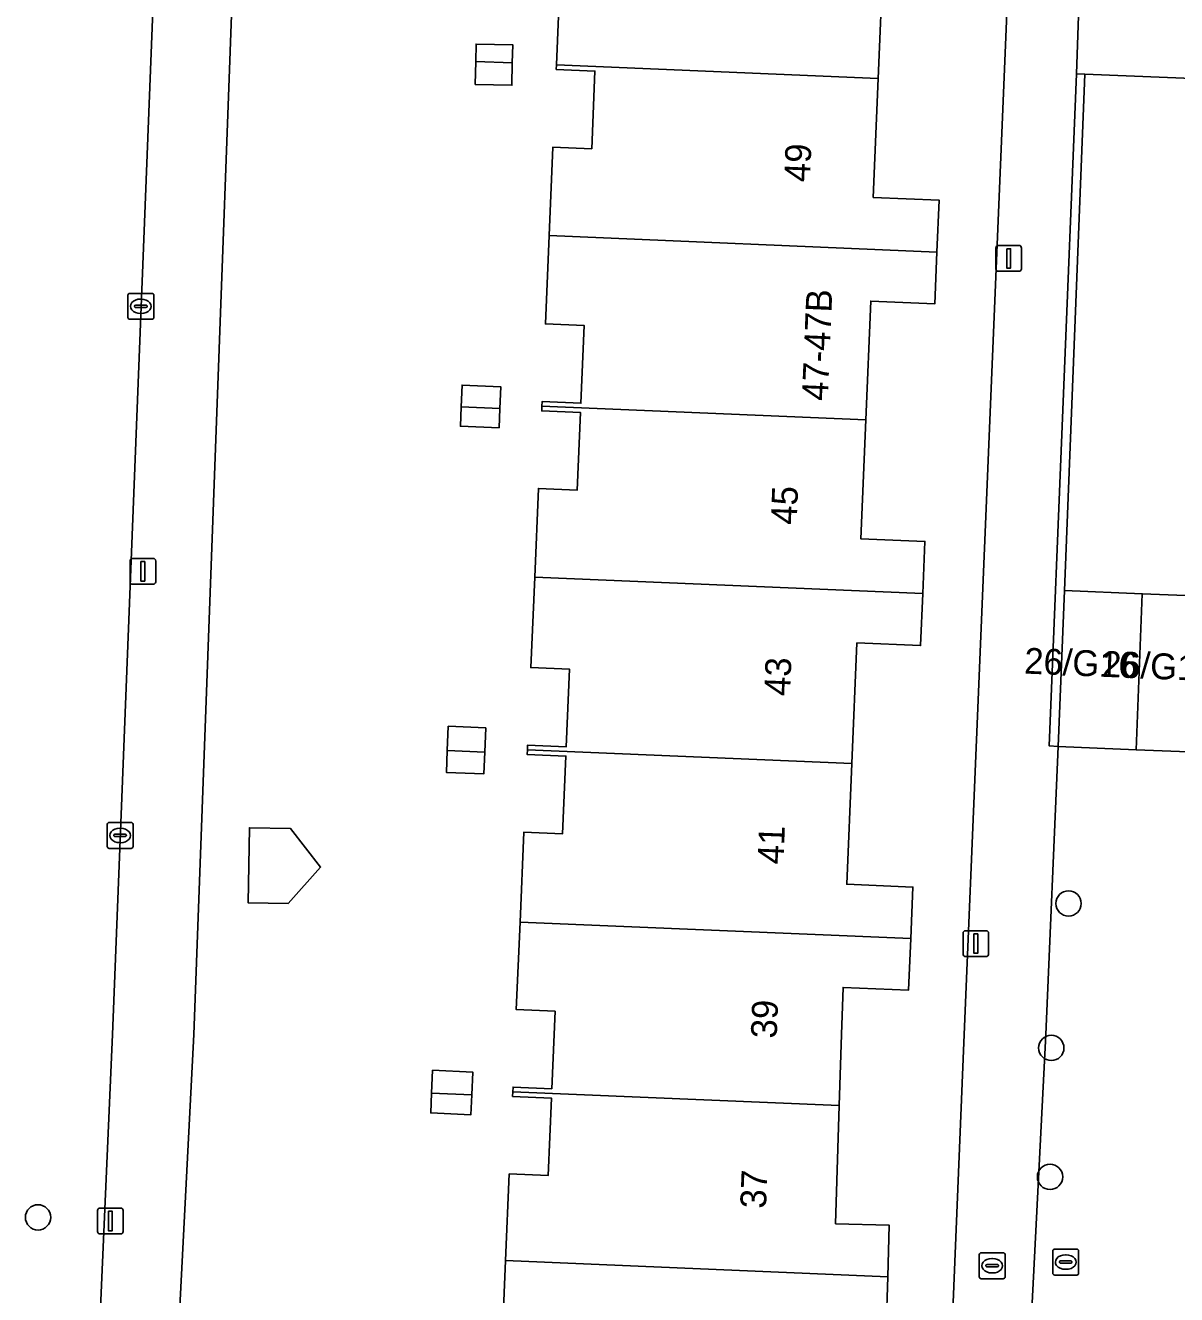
# Model space of a CAD drawing. Extents: x 160786 to 161429, y 386828 to 387485.
# Drawn here: x 161146.34 to 161190.84, y 386989.95 to 387039 of the extents above; entities that cross this region are included whole.
import ezdxf

# ---------------------------------------------------------------- set-up
doc = ezdxf.new("R2010")
doc.units = 0
for name, color, linetype in [('IMGEO_Boom', 7, 'Continuous'), ('IMGEO_Erf', 7, 'Continuous'), ('IMGEO_Groenvoorziening', 7, 'Continuous'), ('IMGEO_Kolk', 7, 'Continuous'), ('IMGEO_Lichtmast', 7, 'Continuous'), ('IMGEO_Pand', 7, 'Continuous'), ('IMGEO_Pand_nummerreeks', 7, 'Continuous'), ('IMGEO_Rijbaan_lokaal_open', 7, 'Continuous'), ('IMGEO_Rioolput', 7, 'Continuous'), ('IMGEO_Voetpad_open', 7, 'Continuous')]:
    doc.layers.add(name, color=color, linetype=linetype)

msp = doc.modelspace()

# ---------------------------------------------------------------- linework, layer by layer
at = {"layer": 'IMGEO_Boom'}
for centre in [(161186.667, 387005.064), (161185.999, 386999.481), (161185.95, 386994.499), (161146.827, 386992.933)]:
    msp.add_circle(centre, 0.489, dxfattribs=at)
at = {"layer": 'IMGEO_Erf'}
for points in [[(161155.234, 387064.503), (161152.845, 387000), (161152.022, 386983.963)], [(161181.981, 386984.306), (161182.634, 387000), (161183.108, 387011.382), (161185.266, 387063.253)], [(161164.759, 386987.821), (161164.905, 386991.262), (161165.047, 386994.61), (161166.546, 386994.546), (161166.673, 386997.544), (161165.174, 386997.607), (161165.182, 386997.787), (161165.19, 386997.967), (161166.688, 386997.903), (161166.816, 387000.901), (161165.317, 387000.964), (161165.461, 387004.346), (161165.608, 387007.825), (161167.107, 387007.761), (161167.234, 387010.759), (161165.735, 387010.822), (161165.743, 387011.002), (161165.751, 387011.182), (161167.249, 387011.118), (161167.377, 387014.116), (161165.878, 387014.179), (161166.027, 387017.678), (161166.172, 387021.104), (161167.671, 387021.04), (161167.798, 387024.038), (161166.299, 387024.101), (161166.307, 387024.281), (161166.315, 387024.461), (161167.813, 387024.397), (161167.941, 387027.395), (161166.442, 387027.458), (161166.587, 387030.874), (161166.732, 387034.296), (161168.231, 387034.232), (161168.358, 387037.23), (161166.859, 387037.293), (161166.867, 387037.473), (161167.147, 387044.066)], [(161179.503, 387041.541), (161179.31, 387036.945), (161179.116, 387032.348), (161181.665, 387032.24), (161181.58, 387030.238), (161181.496, 387028.236), (161179.019, 387028.34), (161178.825, 387023.75), (161178.632, 387019.16), (161181.115, 387019.056), (161181.03, 387017.042), (161180.946, 387015.032), (161178.486, 387015.135), (161178.29, 387010.47), (161178.094, 387005.804), (161180.65, 387005.696), (161180.566, 387003.705), (161180.482, 387001.716), (161177.948, 387001.822), (161177.89, 387000), (161177.803, 386997.252), (161177.659, 386992.687), (161179.735, 386992.627), (161179.677, 386990.635), (161179.619, 386988.647)]]:
    msp.add_lwpolyline(points, dxfattribs=at)
for points in [[(161163.729, 387036.712), (161163.747, 387037.605), (161163.76, 387038.276), (161165.177, 387038.248), (161165.163, 387037.545), (161165.146, 387036.684)], [(161163.154, 387023.508), (161163.186, 387024.254), (161163.221, 387025.098), (161164.716, 387025.035), (161164.68, 387024.19), (161164.649, 387023.445)], [(161162.612, 387010.128), (161162.648, 387010.976), (161162.687, 387011.911), (161164.136, 387011.85), (161164.096, 387010.914), (161164.06, 387010.067)], [(161156.499, 387005.067), (161154.948, 387005.091), (161154.999, 387007.988), (161156.591, 387007.959), (161157.753, 387006.473)], [(161162.008, 386996.968), (161162.041, 386997.73), (161162.078, 386998.616), (161163.631, 386998.55), (161163.593, 386997.664), (161163.561, 386996.902)]]:
    msp.add_lwpolyline(points, close=True, dxfattribs=at)
at = {"layer": 'IMGEO_Groenvoorziening'}
msp.add_lwpolyline([(161148.087, 386963.017), (161149.703, 387000), (161152.41, 387068.67)], dxfattribs=at)
msp.add_lwpolyline([(161186.504, 387017.154), (161187.289, 387037.106), (161186.979, 387037.128), (161185.922, 387011.154), (161186.267, 387011.126)], close=True, dxfattribs=at)
at = {"layer": 'IMGEO_Kolk'}
for p, q in [((161150.303, 387027.714), (161150.303, 387028.566)), ((161150.378, 387028.64), (161151.23, 387028.64)), ((161151.304, 387028.566), (161151.304, 387027.714)), ((161150.562, 387028.134), (161150.562, 387028.146)), ((161151, 387028.097), (161150.602, 387028.097)), ((161150.605, 387028.183), (161151.003, 387028.183)), ((161150.791, 387028.42), (161150.816, 387028.42)), ((161151.046, 387028.146), (161151.046, 387028.134)), ((161151.23, 387027.64), (161150.378, 387027.64)), ((161150.814, 387027.86), (161150.789, 387027.86)), ((161149.5, 387007.267), (161149.5, 387008.119)), ((161149.575, 387008.193), (161150.427, 387008.193)), ((161149.988, 387007.973), (161150.013, 387007.973)), ((161150.501, 387008.119), (161150.501, 387007.267)), ((161149.759, 387007.687), (161149.759, 387007.699)), ((161150.197, 387007.65), (161149.799, 387007.65)), ((161149.802, 387007.736), (161150.2, 387007.736)), ((161150.243, 387007.699), (161150.243, 387007.687)), ((161150.427, 387007.193), (161149.575, 387007.193)), ((161150.011, 387007.413), (161149.986, 387007.413))]:
    msp.add_line(p, q, dxfattribs=at)
for points in [[(161150.303, 387027.714), (161150.303, 387028.566)], [(161150.378, 387028.64), (161151.23, 387028.64)], [(161151.304, 387028.566), (161151.304, 387027.714)], [(161151.23, 387027.64), (161150.378, 387027.64)], [(161149.5, 387007.267), (161149.5, 387008.119)], [(161149.575, 387008.193), (161150.427, 387008.193)], [(161150.501, 387008.119), (161150.501, 387007.267)], [(161150.427, 387007.193), (161149.575, 387007.193)]]:
    msp.add_lwpolyline(points, dxfattribs=at)
for centre, radius, start, end in [((161150.38, 387028.564), 0.0765, 91.552, 178.448), ((161150.38, 387028.564), 0.0765, 91.552, 178.448), ((161151.228, 387028.564), 0.0765, 1.552, 88.448), ((161151.228, 387028.564), 0.0765, 1.552, 88.448), ((161150.602, 387028.143), 0.0403, 85.8775, 175.7526), ((161150.599, 387028.133), 0.0366, 178.938, 274.7102), ((161151.003, 387028.14), 0.043, 264.8664, 352.4533), ((161151.007, 387028.145), 0.0386, 1.7309, 96.639), ((161150.38, 387027.716), 0.0765, 181.552, 268.448), ((161150.38, 387027.716), 0.0765, 181.552, 268.448), ((161151.228, 387027.716), 0.0765, 271.552, 358.448), ((161151.228, 387027.716), 0.0765, 271.552, 358.448), ((161149.577, 387008.117), 0.0765, 91.552, 178.448), ((161149.577, 387008.117), 0.0765, 91.552, 178.448), ((161150.425, 387008.117), 0.0765, 1.552, 88.448), ((161150.425, 387008.117), 0.0765, 1.552, 88.448), ((161149.799, 387007.696), 0.0403, 85.8775, 175.7526), ((161149.796, 387007.686), 0.0366, 178.938, 274.7102), ((161150.2, 387007.693), 0.043, 264.8664, 352.4533), ((161150.204, 387007.698), 0.0386, 1.7309, 96.639), ((161149.577, 387007.269), 0.0765, 181.552, 268.448), ((161149.577, 387007.269), 0.0765, 181.552, 268.448), ((161150.425, 387007.269), 0.0765, 271.552, 358.448), ((161150.425, 387007.269), 0.0765, 271.552, 358.448)]:
    msp.add_arc(centre, radius, start, end, dxfattribs=at)
for centre, major_axis, ratio, start_param, end_param in [((161150.79, 387028.14), (-0.387, 0.002), 0.722429, 4.712389, 7.853982), ((161150.815, 387028.14), (-0.39, 0.002), 0.717154, 1.570796, 4.712389), ((161149.987, 387007.693), (-0.387, 0.002), 0.722429, 4.712389, 7.853982), ((161150.012, 387007.693), (-0.39, 0.002), 0.717154, 1.570796, 4.712389)]:
    msp.add_ellipse(centre, major_axis=major_axis, ratio=ratio, start_param=start_param, end_param=end_param, dxfattribs=at)
at = {"layer": 'IMGEO_Lichtmast'}
for p, q in [((161183.954, 387030.492), (161184.744, 387030.492)), ((161184.744, 387030.492), (161183.954, 387030.492)), ((161183.854, 387029.592), (161183.854, 387030.392)), ((161183.854, 387030.392), (161183.854, 387029.592)), ((161184.844, 387030.392), (161184.844, 387029.592)), ((161184.844, 387029.592), (161184.844, 387030.392)), ((161184.744, 387029.492), (161183.954, 387029.492)), ((161183.954, 387029.492), (161184.744, 387029.492)), ((161150.385, 387017.498), (161150.385, 387018.298)), ((161150.385, 387018.298), (161150.385, 387017.498)), ((161150.485, 387018.398), (161151.275, 387018.398)), ((161151.275, 387018.398), (161150.485, 387018.398)), ((161151.375, 387018.298), (161151.375, 387017.498)), ((161151.375, 387017.498), (161151.375, 387018.298)), ((161151.275, 387017.398), (161150.485, 387017.398)), ((161150.485, 387017.398), (161151.275, 387017.398)), ((161182.686, 387004.012), (161183.476, 387004.012)), ((161183.476, 387004.012), (161182.686, 387004.012)), ((161182.586, 387003.112), (161182.586, 387003.912)), ((161182.586, 387003.912), (161182.586, 387003.112)), ((161183.576, 387003.912), (161183.576, 387003.112)), ((161183.576, 387003.112), (161183.576, 387003.912)), ((161183.476, 387003.012), (161182.686, 387003.012)), ((161182.686, 387003.012), (161183.476, 387003.012)), ((161149.127, 386992.393), (161149.127, 386993.193)), ((161149.127, 386993.193), (161149.127, 386992.393)), ((161149.227, 386993.293), (161150.017, 386993.293)), ((161150.017, 386993.293), (161149.227, 386993.293)), ((161150.117, 386993.193), (161150.117, 386992.393)), ((161150.117, 386992.393), (161150.117, 386993.193)), ((161150.017, 386992.293), (161149.227, 386992.293)), ((161149.227, 386992.293), (161150.017, 386992.293))]:
    msp.add_line(p, q, dxfattribs=at)
for points in [[(161184.274, 387030.367), (161184.424, 387030.367), (161184.424, 387029.617), (161184.274, 387029.617), (161184.274, 387030.367)], [(161150.805, 387018.273), (161150.955, 387018.273), (161150.955, 387017.523), (161150.805, 387017.523), (161150.805, 387018.273)], [(161183.006, 387003.887), (161183.156, 387003.887), (161183.156, 387003.137), (161183.006, 387003.137), (161183.006, 387003.887)], [(161149.547, 386993.168), (161149.697, 386993.168), (161149.697, 386992.418), (161149.547, 386992.418), (161149.547, 386993.168)]]:
    msp.add_lwpolyline(points, dxfattribs=at)
for centre, start, end in [((161183.954, 387030.392), 90, 180), ((161183.954, 387030.392), 90, 180), ((161184.744, 387030.392), 0, 90), ((161184.744, 387030.392), 360, 90), ((161183.954, 387029.592), 180, 270), ((161183.954, 387029.592), 180, 270), ((161184.744, 387029.592), 270, 0), ((161184.744, 387029.592), 270, 0), ((161150.485, 387018.298), 90, 180), ((161150.485, 387018.298), 90, 180), ((161151.275, 387018.298), 0, 90), ((161151.275, 387018.298), 360, 90), ((161150.485, 387017.498), 180, 270), ((161150.485, 387017.498), 180, 270), ((161151.275, 387017.498), 270, 0), ((161151.275, 387017.498), 270, 0), ((161182.686, 387003.912), 90, 180), ((161182.686, 387003.912), 90, 180), ((161183.476, 387003.912), 0, 90), ((161183.476, 387003.912), 360, 90), ((161182.686, 387003.112), 180, 270), ((161182.686, 387003.112), 180, 270), ((161183.476, 387003.112), 270, 0), ((161183.476, 387003.112), 270, 0), ((161149.227, 386993.193), 90, 180), ((161149.227, 386993.193), 90, 180), ((161150.017, 386993.193), 0, 90), ((161150.017, 386993.193), 360, 90), ((161149.227, 386992.393), 180, 270), ((161149.227, 386992.393), 180, 270), ((161150.017, 386992.393), 270, 0), ((161150.017, 386992.393), 270, 0)]:
    msp.add_arc(centre, 0.1, start, end, dxfattribs=at)
at = {"layer": 'IMGEO_Pand'}
for points in [[(161179.31, 387036.945), (161179.503, 387041.541), (161182.007, 387041.436), (161182.091, 387043.432), (161167.147, 387044.066), (161166.867, 387037.473)], [(161163.747, 387037.605), (161165.163, 387037.545), (161165.177, 387038.248), (161163.76, 387038.276)], [(161165.163, 387037.545), (161163.747, 387037.605), (161163.729, 387036.712), (161165.146, 387036.684)], [(161179.31, 387036.945), (161166.867, 387037.473), (161166.859, 387037.293), (161168.358, 387037.23), (161168.231, 387034.232), (161166.732, 387034.296), (161166.587, 387030.874), (161181.58, 387030.238), (161181.665, 387032.24), (161179.116, 387032.348)], [(161187.289, 387037.106), (161186.504, 387017.154), (161189.518, 387017.033), (161192.531, 387016.913), (161192.656, 387016.908), (161192.774, 387019.89), (161191.419, 387019.944), (161191.858, 387030.946), (161199.197, 387030.653), (161199.435, 387036.622)], [(161179.019, 387028.34), (161181.496, 387028.236), (161181.58, 387030.238), (161166.587, 387030.874), (161166.442, 387027.458), (161167.941, 387027.395), (161167.813, 387024.397), (161166.315, 387024.461), (161166.307, 387024.281), (161178.825, 387023.75)], [(161163.186, 387024.254), (161164.68, 387024.19), (161164.716, 387025.035), (161163.221, 387025.098)], [(161164.68, 387024.19), (161163.186, 387024.254), (161163.154, 387023.508), (161164.649, 387023.445)], [(161178.825, 387023.75), (161166.307, 387024.281), (161166.299, 387024.101), (161167.798, 387024.038), (161167.671, 387021.04), (161166.172, 387021.104), (161166.027, 387017.678), (161181.03, 387017.042), (161181.115, 387019.056), (161178.632, 387019.16)], [(161178.486, 387015.135), (161180.946, 387015.032), (161181.03, 387017.042), (161166.027, 387017.678), (161165.878, 387014.179), (161167.377, 387014.116), (161167.249, 387011.118), (161165.751, 387011.182), (161165.743, 387011.002), (161178.29, 387010.47)], [(161189.28, 387011.007), (161189.518, 387017.033), (161186.504, 387017.154), (161186.267, 387011.126)], [(161189.28, 387011.007), (161192.293, 387010.888), (161192.531, 387016.913), (161189.518, 387017.033)], [(161162.648, 387010.976), (161164.096, 387010.914), (161164.136, 387011.85), (161162.687, 387011.911)], [(161164.096, 387010.914), (161162.648, 387010.976), (161162.612, 387010.128), (161164.06, 387010.067)], [(161178.29, 387010.47), (161165.743, 387011.002), (161165.735, 387010.822), (161167.234, 387010.759), (161167.107, 387007.761), (161165.608, 387007.825), (161165.461, 387004.346), (161180.566, 387003.705), (161180.65, 387005.696), (161178.094, 387005.804)], [(161156.591, 387007.959), (161154.999, 387007.988), (161154.948, 387005.091), (161156.499, 387005.067), (161157.753, 387006.473)], [(161177.948, 387001.822), (161180.482, 387001.716), (161180.566, 387003.705), (161165.461, 387004.346), (161165.317, 387000.964), (161166.816, 387000.901), (161166.688, 386997.903), (161165.19, 386997.967), (161165.182, 386997.787), (161177.803, 386997.252), (161177.89, 387000)], [(161162.041, 386997.73), (161163.593, 386997.664), (161163.631, 386998.55), (161162.078, 386998.616)], [(161163.593, 386997.664), (161162.041, 386997.73), (161162.008, 386996.968), (161163.561, 386996.902)], [(161177.803, 386997.252), (161165.182, 386997.787), (161165.174, 386997.607), (161166.673, 386997.544), (161166.546, 386994.546), (161165.047, 386994.61), (161164.905, 386991.262), (161179.677, 386990.635), (161179.735, 386992.627), (161177.659, 386992.687)], [(161177.117, 386988.72), (161179.619, 386988.647), (161179.677, 386990.635), (161164.905, 386991.262), (161164.759, 386987.821), (161166.258, 386987.758), (161166.13, 386984.76), (161164.632, 386984.824), (161164.624, 386984.644), (161176.984, 386984.12)]]:
    msp.add_lwpolyline(points, close=True, dxfattribs=at)
at = {"layer": 'IMGEO_Rijbaan_lokaal_open'}
msp.add_lwpolyline([(161192.293, 387010.888), (161189.28, 387011.007), (161186.267, 387011.126), (161185.785, 387000), (161185.206, 386988.619)], dxfattribs=at)
at = {"layer": 'IMGEO_Rioolput'}
for p, q in [((161183.214, 386990.638), (161183.214, 386991.49)), ((161183.289, 386991.564), (161184.141, 386991.564)), ((161183.702, 386991.344), (161183.727, 386991.344)), ((161184.215, 386991.49), (161184.215, 386990.638)), ((161186.055, 386990.78), (161186.055, 386991.632)), ((161186.13, 386991.706), (161186.982, 386991.706)), ((161186.357, 386991.249), (161186.755, 386991.249)), ((161186.543, 386991.486), (161186.568, 386991.486)), ((161187.056, 386991.632), (161187.056, 386990.78)), ((161183.473, 386991.058), (161183.473, 386991.07)), ((161183.911, 386991.021), (161183.513, 386991.021)), ((161183.516, 386991.107), (161183.914, 386991.107)), ((161183.725, 386990.784), (161183.7, 386990.784)), ((161183.957, 386991.07), (161183.957, 386991.058)), ((161186.314, 386991.2), (161186.314, 386991.212)), ((161186.752, 386991.163), (161186.354, 386991.163)), ((161186.566, 386990.926), (161186.541, 386990.926)), ((161186.798, 386991.212), (161186.798, 386991.2)), ((161184.141, 386990.564), (161183.289, 386990.564)), ((161186.982, 386990.706), (161186.13, 386990.706))]:
    msp.add_line(p, q, dxfattribs=at)
for points in [[(161183.214, 386990.638), (161183.214, 386991.49)], [(161183.289, 386991.564), (161184.141, 386991.564)], [(161184.215, 386991.49), (161184.215, 386990.638)], [(161186.055, 386990.78), (161186.055, 386991.632)], [(161186.13, 386991.706), (161186.982, 386991.706)], [(161187.056, 386991.632), (161187.056, 386990.78)], [(161184.141, 386990.564), (161183.289, 386990.564)], [(161186.982, 386990.706), (161186.13, 386990.706)]]:
    msp.add_lwpolyline(points, dxfattribs=at)
for centre, radius, start, end in [((161183.291, 386991.488), 0.0765, 91.552, 178.448), ((161183.291, 386991.488), 0.0765, 91.552, 178.448), ((161184.139, 386991.488), 0.0765, 1.552, 88.448), ((161184.139, 386991.488), 0.0765, 1.552, 88.448), ((161186.132, 386991.63), 0.0765, 91.552, 178.448), ((161186.132, 386991.63), 0.0765, 91.552, 178.448), ((161186.354, 386991.209), 0.0403, 85.8775, 175.7526), ((161186.759, 386991.211), 0.0386, 1.7309, 96.639), ((161186.98, 386991.63), 0.0765, 1.552, 88.448), ((161186.98, 386991.63), 0.0765, 1.552, 88.448), ((161183.513, 386991.067), 0.0403, 85.8775, 175.7526), ((161183.51, 386991.057), 0.0366, 178.938, 274.7102), ((161183.914, 386991.064), 0.043, 264.8664, 352.4533), ((161183.918, 386991.069), 0.0386, 1.7309, 96.639), ((161186.132, 386990.782), 0.0765, 181.552, 268.448), ((161186.132, 386990.782), 0.0765, 181.552, 268.448), ((161186.351, 386991.199), 0.0366, 178.938, 274.7102), ((161186.755, 386991.206), 0.043, 264.8664, 352.4533), ((161186.98, 386990.782), 0.0765, 271.552, 358.448), ((161186.98, 386990.782), 0.0765, 271.552, 358.448), ((161183.291, 386990.64), 0.0765, 181.552, 268.448), ((161183.291, 386990.64), 0.0765, 181.552, 268.448), ((161184.139, 386990.64), 0.0765, 271.552, 358.448), ((161184.139, 386990.64), 0.0765, 271.552, 358.448)]:
    msp.add_arc(centre, radius, start, end, dxfattribs=at)
for centre, major_axis, ratio, start_param, end_param in [((161183.701, 386991.064), (-0.387, 0.002), 0.722429, 4.712389, 7.853982), ((161183.726, 386991.064), (-0.39, 0.002), 0.717154, 1.570796, 4.712389), ((161186.542, 386991.206), (-0.387, 0.002), 0.722429, 4.712389, 7.853982), ((161186.567, 386991.206), (-0.39, 0.002), 0.717154, 1.570796, 4.712389)]:
    msp.add_ellipse(centre, major_axis=major_axis, ratio=ratio, start_param=start_param, end_param=end_param, dxfattribs=at)
at = {"layer": 'IMGEO_Voetpad_open'}
for points in [[(161152.845, 387000), (161155.234, 387064.503), (161155.427, 387068.849)], [(161152.41, 387068.67), (161149.703, 387000), (161148.087, 386963.017)], [(161185.435, 387067.409), (161185.266, 387063.253), (161183.108, 387011.382), (161182.634, 387000), (161181.981, 386984.306), (161181.304, 386961.748)], [(161186.979, 387037.128), (161187.174, 387043.125), (161187.992, 387063.144), (161188.306, 387063.164), (161189.542, 387063.115), (161189.72, 387067.248)], [(161184.286, 386961.769), (161184.49, 386969.029), (161184.53, 386970.461), (161184.581, 386972.267), (161185.046, 386983.322), (161185.056, 386985.679), (161185.206, 386988.619), (161185.785, 387000), (161186.267, 387011.126), (161185.922, 387011.154), (161186.979, 387037.128)], [(161149.217, 386910.758), (161149.85, 386926.73), (161149.923, 386931.048), (161149.93, 386931.516), (161149.953, 386932.865), (161149.964, 386933.516), (161150.005, 386935.951), (161150.892, 386956.01), (161150.89, 386956.058), (161151.281, 386962.824), (161152.022, 386983.963), (161152.845, 387000)]]:
    msp.add_lwpolyline(points, dxfattribs=at)
msp.add_lwpolyline([(161236.438, 387041.325), (161230.575, 387041.539), (161229.576, 387041.576), (161217.795, 387042.006), (161216.796, 387042.043), (161206.615, 387042.415), (161205.616, 387042.451), (161193.813, 387042.882), (161192.814, 387042.919), (161187.174, 387043.125), (161186.979, 387037.128), (161187.289, 387037.106), (161199.435, 387036.622), (161211.42, 387036.144), (161223.406, 387035.667), (161235.27, 387035.194), (161235.263, 387035.944), (161236.191, 387035.895)], close=True, dxfattribs=at)

# ---------------------------------------------------------------- texts
at = {"layer": 'IMGEO_Pand_nummerreeks'}
for s, rotation, p in [('49', 87.7714, (161176.668, 387032.924)), ('47-47B', 87.5823, (161177.354, 387024.473)), ('45', 87.7714, (161176.154, 387019.688)), ('26/G16', 357.645, (161184.938, 387013.949)), ('26/G15', 357.645, (161187.946, 387013.825)), ('43', 87.7714, (161175.897, 387013.07)), ('41', 87.7714, (161175.643, 387006.565)), ('39', 87.7714, (161175.382, 386999.834)), ('37', 87.6454, (161174.968, 386993.261))]:
    msp.add_text(s, height=1, rotation=rotation, dxfattribs=at).set_placement(p)

doc.saveas('drawing.dxf')
